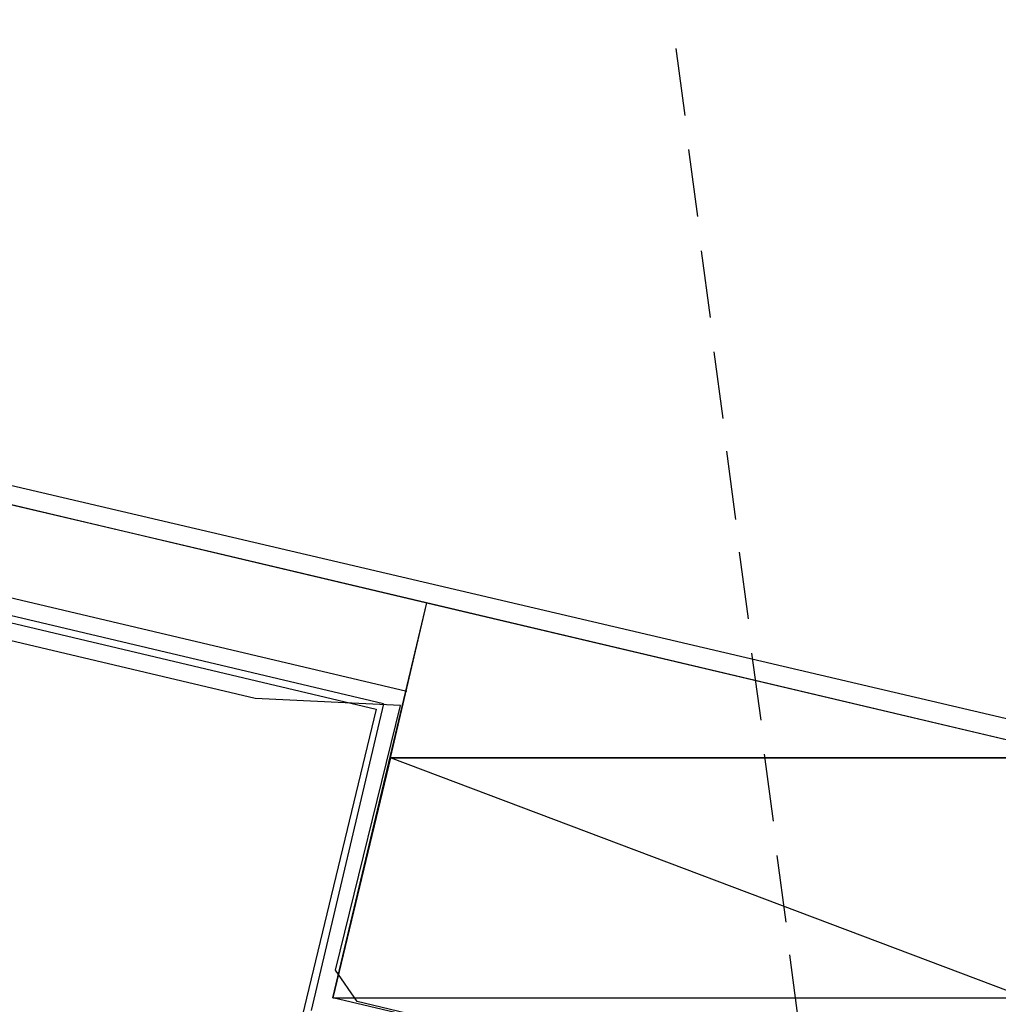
# Model space of a CAD drawing. Header units: feet. Extents: x -79 to 198, y -22 to 181.
# Tile 283 of 287: x 128.1 to 135.33, y 107.2 to 114.47. Entities that reach past the tile are written whole.
import ezdxf

# ---------------------------------------------------------------- set-up
doc = ezdxf.new("R2010")
doc.units = ezdxf.units.FT
for name, color, linetype in [('A-AREA-UNIDAD', 30, 'CONTINUOUS'), ('A-LINEA', 7, 'CONTINUOUS'), ('A-MURO-CONCRETO', 8, 'CONTINUOUS')]:
    doc.layers.add(name, color=color, linetype=linetype)

msp = doc.modelspace()

# ---------------------------------------------------------------- linework, layer by layer
at = {"layer": 'A-AREA-UNIDAD'}
for points in [[(124.352, 111.8933), (135.968, 109.1733), (136.08, 108.9244), (141.248, 107.7333), (140.64, 110.5244), (139.072, 115.6978), (137.52, 119.8578), (135.712, 123.9289), (132.96, 129.2089), (130.56, 133.0489), (130.56, 133.7422), (125.872, 140.0889)], [(137.68, 120.0889), (140.32, 112.6044), (141.248, 109.1378), (141.408, 107.3778), (140.352, 107.3244), (135.76, 108.4089), (135.328, 106.4178), (135.12, 106.1689), (134.112, 106.3644), (133.888, 106.8089), (133.632, 106.4889), (130.592, 107.2178), (130.432, 107.4489), (130.912, 109.4044), (129.84, 109.4578), (114.64, 113.0489)]]:
    msp.add_lwpolyline(points, dxfattribs=at)
at = {"layer": 'A-LINEA'}
for p, q in [((132.9467, 114.2578), (133.0133, 113.7644)), ((114.5733, 114.0711), (131.1067, 110.1644)), ((133.04, 113.5111), (133.1067, 113.0178)), ((114.4133, 113.4178), (130.96, 109.5111)), ((130.7867, 109.4178), (114.52, 113.2578)), ((114.56, 113.2044), (130.7333, 109.3778)), ((133.1333, 112.7644), (133.2, 112.2711)), ((133.2267, 112.0178), (133.2933, 111.5244)), ((133.32, 111.2844), (133.3867, 110.7778)), ((133.4133, 110.5378), (133.48, 110.0444)), ((133.5067, 109.7911), (133.5733, 109.2978)), ((130.7867, 109.4178), (130.2533, 107.1511)), ((133.6, 109.0444), (133.6667, 108.5511)), ((133.6933, 108.2978), (133.76, 107.8044)), ((133.7867, 107.5644), (133.8533, 107.0578))]:
    msp.add_line(p, q, dxfattribs=at)
for points in [[(103.1067, 159.3911), (103.0667, 159.2178), (102.5733, 157.1111), (102.8667, 156.9378), (100.9867, 148.9911), (103.5867, 148.3778), (103.4267, 147.7244), (111.4267, 145.8444), (113.8133, 145.2711), (117.8667, 144.3111), (114.9067, 131.8311), (119.4533, 130.7511), (119.2933, 130.0978), (122, 129.4578), (128.0267, 128.0444), (124.1867, 111.8044), (124.44, 111.7378), (125.7867, 111.4178), (129.48, 110.5511), (135.96, 109.0178), (135.88, 108.6844), (141.96, 107.2578)], [(103.1067, 159.3911), (103.0667, 159.2178), (102.5733, 157.1111), (102.8667, 156.9378), (100.9867, 148.9911), (103.5867, 148.3778), (103.4267, 147.7244), (111.4267, 145.8444), (113.8133, 145.2711), (117.8667, 144.3111), (114.9067, 131.8311), (119.4533, 130.7511), (119.2933, 130.0978), (122, 129.4578), (128.0267, 128.0444), (124.1867, 111.8044), (124.44, 111.7378), (125.7867, 111.4178), (129.48, 110.5511), (135.96, 109.0178), (135.88, 108.6844), (141.96, 107.2578)], [(131.1067, 110.1644), (135.96, 109.0178), (135.2667, 106.0978), (130.4133, 107.2444), (131.1067, 110.1644)], [(130.7333, 109.3778), (130.1867, 107.1111), (134.4133, 106.1111)]]:
    msp.add_lwpolyline(points, dxfattribs=at)
at = {"layer": 'A-MURO-CONCRETO'}
for points in [[(131.1067, 110.1644), (135.96, 109.0178), (130.84, 109.0178), (131.1067, 110.1644), (131.1067, 110.1644)], [(130.84, 109.0178), (130.4133, 107.2444), (135.5333, 107.2444), (130.84, 109.0178)], [(130.84, 109.0178), (135.96, 109.0178), (135.5333, 107.2444), (130.84, 109.0178), (130.84, 109.0178)], [(130.4133, 107.2444), (135.5333, 107.2444), (135.2667, 106.0978), (130.4133, 107.2444), (130.4133, 107.2444)]]:
    msp.add_lwpolyline(points, dxfattribs=at)

doc.saveas('drawing.dxf')
